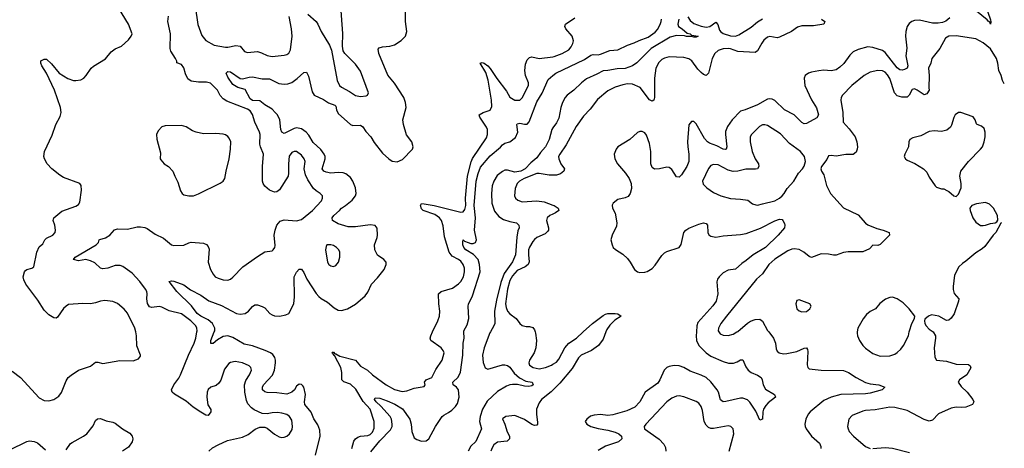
# Model space of a CAD drawing. Header units: inches. Extents: x 1839270 to 1929235, y 762242 to 910350.
# Tile 344 of 362: x 1915651 to 1923683, y 879052 to 882545. Entities that reach past the tile are written whole.
import ezdxf

# ---------------------------------------------------------------- set-up
doc = ezdxf.new("R2010")
doc.units = ezdxf.units.IN
doc.header["$MEASUREMENT"] = 0
for name, color, linetype in [('B9817', 7, 'Continuous'), ('B9818', 7, 'Continuous'), ('B9827', 7, 'Continuous'), ('B9828', 7, 'Continuous')]:
    doc.layers.add(name, color=color, linetype=linetype)

msp = doc.modelspace()

# ---------------------------------------------------------------- linework, layer by layer
at = {"layer": 'B9817', "color": 5}
for points, elevation in [([(1915590, 879681.6), (1915658.4, 879630), (1915810, 879464.2), (1915850, 879441.7), (1915890, 879438.7), (1915930, 879450.3), (1915970, 879476.4), (1915992.7, 879507.3), (1916030, 879603), (1916048, 879630), (1916070.7, 879649.3), (1916132.3, 879687.7), (1916230, 879721.1), (1916270, 879753.4), (1916290, 879754), (1916330, 879743.6), (1916468.2, 879768.2), (1916576.2, 879763.8), (1916619.3, 879780.7), (1916636.4, 879803.6), (1916638, 879810), (1916608.1, 879888.1), (1916605.5, 879970), (1916598.2, 880000)], 660), ([(1917195.1, 879030), (1917224.6, 879055.4), (1917270, 879081.7), (1917345.6, 879114.4), (1917470, 879143.6), (1917514.1, 879165.9), (1917573.2, 879206.8), (1917610, 879223.1), (1917650, 879224.9), (1917670, 879217.1), (1917730, 879168), (1917766.9, 879146.9), (1917790, 879140.5), (1917810, 879142), (1917830, 879150.6), (1917851.1, 879168.9), (1917874.3, 879205.7), (1917878, 879230), (1917870, 879281.2), (1917853.3, 879310), (1917830, 879326.6), (1917790, 879339.7), (1917755.1, 879344.9), (1917710, 879342), (1917670, 879332.6), (1917630, 879335.1), (1917564.9, 879364.9), (1917542.2, 879382.2), (1917513.4, 879413.4), (1917501.3, 879441.3), (1917487.6, 879510), (1917484.8, 879570), (1917495.6, 879604.4), (1917526.9, 879650), (1917543, 879690), (1917537.6, 879710), (1917524.4, 879724.4), (1917468.6, 879748.6), (1917410, 879759.1), (1917370, 879751.2), (1917356.9, 879743.1), (1917321.7, 879698.3), (1917291.4, 879608.6), (1917276.7, 879583.3), (1917254.7, 879565.3), (1917210, 879549.5), (1917188.9, 879531.1), (1917179.5, 879510), (1917177.4, 879470), (1917187.3, 879407.3), (1917210.6, 879369.4), (1917210.5, 879349.5), (1917190, 879319.3), (1917170, 879322), (1917130, 879346.3), (1917066.9, 879386.9), (1917010, 879435.3), (1916913.4, 879493.4), (1916894.5, 879510), (1916889.6, 879530), (1916908, 879570), (1916950, 879624.4), (1916963.5, 879650), (1917027.8, 879812.2), (1917073.7, 879910), (1917088, 879950), (1917096.3, 880000)], 640), ([(1918063.5, 878996.5), (1918102.9, 879150), (1918100.6, 879200.6), (1918083.1, 879243.1), (1918050, 879293.3), (1918027.6, 879347.6), (1917978.6, 879410), (1917975.8, 879430), (1917981.8, 879490), (1917970, 879549.3), (1917960.6, 879560.6), (1917950, 879571.2), (1917930, 879574), (1917910, 879557.6), (1917891.8, 879530), (1917872, 879510), (1917830, 879494.6), (1917750, 879504.3), (1917670, 879506.9), (1917650, 879513.3), (1917631.1, 879530), (1917630.9, 879550), (1917640.7, 879570), (1917712.4, 879647.6), (1917729.3, 879690), (1917739, 879750), (1917738, 879770), (1917732, 879792), (1917715.6, 879815.6), (1917698, 879830), (1917653.6, 879850), (1917550, 879886), (1917481.9, 879901.9), (1917390, 879954.9), (1917350, 879969.2), (1917310, 879962.2), (1917265, 879935), (1917230, 879905.1), (1917210, 879905.2), (1917211.6, 879930), (1917238.1, 880000)], 620), ([(1918360.3, 879050), (1918377.4, 879110), (1918391.1, 879130), (1918410, 879143.9), (1918430, 879150.2), (1918490, 879155.5), (1918510, 879164.4), (1918530, 879182.6), (1918543.5, 879216.5), (1918541.8, 879270), (1918510.9, 879370), (1918453.2, 879433.2), (1918393.7, 879533.7), (1918350, 879573.9), (1918294.8, 879594.8), (1918277.8, 879610), (1918279, 879670), (1918272.1, 879710), (1918222.2, 879802.2), (1918212, 879810), (1918214, 879814), (1918210, 879814), (1918205.7, 879825.7), (1918197.2, 879830), (1918203.9, 879836.1), (1918210, 879835.3), (1918222, 879822), (1918230, 879822), (1918263.5, 879803.5), (1918389.6, 879769.6), (1918430, 879722), (1918487.7, 879687.7), (1918528.7, 879650), (1918639.6, 879570), (1918710, 879531.8), (1918770, 879515.3), (1918810, 879521.4), (1918870, 879542), (1918950, 879556), (1918958, 879570), (1918954.5, 879590), (1918966.6, 879610), (1919013.6, 879630), (1919045.4, 879694.6), (1919098.7, 879770), (1919114, 879830), (1919107, 879850), (1919089.4, 879870), (1919006, 879930), (1918999.5, 879950), (1919004.5, 879970), (1919019.1, 880000)], 580), ([(1918516.6, 879023.4), (1918588, 879112), (1918677.2, 879202.8), (1918688.3, 879230), (1918690.4, 879249.6), (1918684.3, 879290), (1918672.2, 879312.2), (1918596.7, 879396.7), (1918558.5, 879430), (1918546, 879450), (1918550, 879464), (1918590, 879461), (1918650, 879439.8), (1918710.8, 879410.8), (1918773.2, 879373.2), (1918832.8, 879290), (1918844.3, 879250), (1918850.1, 879190), (1918870, 879137.4), (1918890, 879122.6), (1918930, 879111.1), (1918965.7, 879114.3), (1918988.3, 879130), (1919043.7, 879230), (1919097.7, 879310), (1919110, 879322.3), (1919150, 879342.8), (1919176.3, 879363.7), (1919206.4, 879393.6), (1919222, 879418), (1919236.5, 879470), (1919231.5, 879530), (1919215.4, 879550), (1919188.3, 879570), (1919185.8, 879590), (1919229, 879631), (1919246.2, 879673.8), (1919265.9, 879810), (1919269.5, 879910), (1919278, 879950), (1919275.1, 880000)], 560), ([(1919490.7, 880000), (1919486.8, 879993.2), (1919439.1, 879870), (1919427.5, 879810), (1919430.6, 879750.6), (1919448.3, 879708.3), (1919470, 879697.5), (1919590, 879731.1), (1919610, 879733), (1919630, 879728.1), (1919650, 879713.8), (1919685.5, 879665.5), (1919727.4, 879627.4), (1919780.1, 879600.1), (1919832, 879590), (1919840.7, 879570), (1919830, 879562), (1919803.9, 879556.1), (1919770, 879557.3), (1919711.5, 879571.5), (1919670, 879573.4), (1919650, 879568.9), (1919622.6, 879557.4), (1919550, 879514), (1919464.2, 879435.8), (1919426.7, 879370), (1919406.6, 879310), (1919402.5, 879270), (1919417.1, 879210), (1919371.2, 879108.8), (1919331, 879069), (1919309.5, 879030)], 560), ([(1919856.2, 880000), (1919859.5, 879990), (1919867.4, 879930), (1919860.2, 879870), (1919847.7, 879830), (1919810, 879769.3), (1919803.6, 879750), (1919808.6, 879728.6), (1919839.3, 879710), (1919890, 879699.8), (1919939.6, 879710), (1919990, 879730.7), (1920000, 879736.7)], 580), ([(1920000, 879525.8), (1919987.3, 879512.7), (1919907.8, 879450), (1919890, 879423.1), (1919867.9, 879370), (1919866.6, 879326.6), (1919875.9, 879264.1), (1919875.5, 879250), (1919870, 879241.3), (1919850, 879237.6), (1919830, 879245.3), (1919767.9, 879287.9), (1919690, 879318.5), (1919618, 879310), (1919588.3, 879291.7), (1919608.4, 879248.4), (1919627.7, 879187.7), (1919647, 879150), (1919646.4, 879130), (1919628.8, 879111.2), (1919550, 879103.1), (1919519.4, 879080.6), (1919504.2, 879055.8), (1919495.1, 879030)], 580), ([(1916030, 879039), (1916067.1, 879090), (1916079.5, 879100.5), (1916171.5, 879150), (1916199.6, 879170), (1916250, 879236), (1916270, 879278), (1916286.8, 879293.2), (1916310, 879294.8), (1916356.1, 879276.1), (1916410, 879264.9), (1916430, 879256.3), (1916490, 879210.6), (1916550, 879175.5), (1916568.2, 879150), (1916573.7, 879130), (1916570, 879104), (1916538.8, 879061.2), (1916491, 879030)], 640), ([(1915570, 879040.5), (1915710, 879107.7), (1915730, 879113), (1915770, 879106.4), (1915796.7, 879096.7), (1915860.9, 879040.9)], 640)]:
    msp.add_lwpolyline(points, dxfattribs=dict(at, elevation=elevation))
at = {"layer": 'B9818', "color": 5}
for points, elevation in [([(1916598.2, 880000), (1916590.9, 880030), (1916530, 880153.6), (1916504.9, 880184.9), (1916450, 880233.6), (1916409.8, 880249.8), (1916344.6, 880255.4), (1916310, 880250.8), (1916270, 880237.2), (1916230, 880229.8), (1916167.7, 880232.3), (1916050, 880223), (1916030, 880211.6), (1916010, 880191.8), (1915959.9, 880120.1), (1915950, 880112.3), (1915930, 880115.6), (1915890, 880139.1), (1915850, 880178.9), (1915799.7, 880259.7), (1915702.7, 880390), (1915684, 880424), (1915679.7, 880450), (1915689.6, 880490), (1915698.6, 880501.4), (1915710, 880510.4), (1915750, 880519.3), (1915767.9, 880532.1), (1915792.4, 880650), (1915810, 880694), (1915841.2, 880718.8), (1915856.9, 880750), (1915870, 880765.3), (1915923, 880790), (1915941, 880810), (1915943.5, 880830), (1915938, 880870), (1915924.5, 880910), (1915929.5, 880930), (1915995.2, 880984.8), (1916110, 881024.9), (1916130, 881039.3), (1916141.1, 881058.9), (1916155.9, 881155.9), (1916153.2, 881193.2), (1916142, 881210), (1916010, 881258.4), (1915977.7, 881277.7), (1915912.7, 881330), (1915876, 881370), (1915852.7, 881410), (1915849.2, 881430), (1915852.7, 881470), (1915916.1, 881603.9), (1915945.1, 881690), (1915982.7, 881757.3), (1915989.6, 881790), (1915983.6, 881830), (1915935.8, 881970), (1915869.4, 882110), (1915833.2, 882170), (1915824, 882190), (1915824, 882210), (1915850, 882222.8), (1915870, 882222.8), (1915910, 882186.8), (1915973, 882110), (1916045.1, 882065.1), (1916090, 882050.3), (1916110, 882048.8), (1916150, 882054.9), (1916175.1, 882070), (1916194, 882090), (1916234, 882150), (1916252.1, 882167.9), (1916350, 882226.4), (1916397, 882283), (1916430, 882307.2), (1916482, 882330), (1916539.1, 882380.9), (1916561.3, 882410), (1916568, 882430), (1916538.8, 882510), (1916426.6, 882690)], 660), ([(1918001.3, 882590), (1918070, 882531.6), (1918083.9, 882510), (1918109.4, 882449.4), (1918177.8, 882337.8), (1918195.8, 882295.8), (1918241.7, 882050), (1918261.3, 882010), (1918276.5, 881996.5), (1918341.4, 881961.4), (1918390, 881928.7), (1918430, 881918.4), (1918476.2, 881923.8), (1918489.3, 881930.7), (1918497.2, 881950), (1918430, 882125.2), (1918390, 882182), (1918302.9, 882270), (1918291.3, 882291.3), (1918283.6, 882330), (1918288.2, 882431.8), (1918267.1, 882690)], 640), ([(1917238.1, 880000), (1917241.9, 880010), (1917243, 880030), (1917223.6, 880070), (1917190, 880099.9), (1917130, 880129.1), (1917099, 880150), (1917053.6, 880213.6), (1916934, 880330), (1916869.6, 880410.4), (1916890, 880418), (1916910, 880414.9), (1916990, 880385.7), (1917043.6, 880343.6), (1917130, 880299.6), (1917194.1, 880254.1), (1917296.6, 880216.6), (1917420.5, 880150), (1917450, 880145.5), (1917489.8, 880150.2), (1917518.3, 880170), (1917550.9, 880209.1), (1917570, 880220.3), (1917590, 880221.7), (1917630, 880209.1), (1917650, 880196.9), (1917691, 880151), (1917710, 880139.1), (1917731, 880131), (1917770, 880129.4), (1917821.4, 880138.6), (1917846, 880150), (1917888, 880230), (1917893.3, 880286.7), (1917891.4, 880450), (1917910, 880488.9), (1917930, 880511.7), (1917951, 880511), (1917970, 880483.8), (1917993.5, 880430), (1918070, 880314.7), (1918091.3, 880290), (1918110, 880273.8), (1918163.2, 880243.2), (1918216.5, 880196.5), (1918250, 880177.6), (1918275.1, 880175.1), (1918326.6, 880190), (1918390, 880227.6), (1918470, 880296), (1918490, 880324.4), (1918521, 880390), (1918570, 880442), (1918624.1, 880510), (1918640.4, 880550), (1918641.3, 880570), (1918622.9, 880590), (1918570, 880625.7), (1918547.1, 880670), (1918546.4, 880710), (1918567.6, 880770), (1918569.8, 880790), (1918566.3, 880846.3), (1918550, 880867.8), (1918510, 880874.6), (1918390, 880858.1), (1918330, 880858.2), (1918250, 880882.4), (1918202.9, 880910), (1918200.5, 880930), (1918214.8, 880950), (1918260.4, 880990), (1918276.4, 881010), (1918310, 881031), (1918364.3, 881075.7), (1918389.8, 881110), (1918395.4, 881130), (1918390, 881176), (1918369.1, 881230), (1918350, 881259.4), (1918312, 881290), (1918290, 881297.6), (1918250, 881301), (1918190, 881295), (1918150, 881302), (1918131.3, 881311.3), (1918119.8, 881330), (1918142.3, 881410), (1918142.2, 881430), (1918135.8, 881450), (1918106.7, 881486.7), (1918044.4, 881544.4), (1918010, 881604.4), (1917988, 881628), (1917950, 881656.1), (1917910, 881662.9), (1917890, 881658.4), (1917810, 881618.2), (1917790, 881627.6), (1917782, 881650), (1917773.1, 881730), (1917753.4, 881770), (1917736.3, 881790), (1917710, 881815.4), (1917650, 881850.6), (1917610, 881884.6), (1917550, 881888.1), (1917530, 881900.8), (1917490, 881975.2), (1917430, 881992.7), (1917390, 882016.8), (1917350, 882075.6), (1917336.9, 882110), (1917350, 882123.1), (1917370, 882121.5), (1917450, 882066), (1917470, 882064.5), (1917522.4, 882077.6), (1917550, 882079), (1917630, 882062), (1917690, 882062), (1917764.7, 882024.7), (1917810, 882019), (1917837.6, 882022.4), (1917870, 882034.2), (1917914.5, 882065.5), (1917970, 882114.4), (1917990, 882118.8), (1918005.9, 882085.9), (1918036.1, 881956.1), (1918052.9, 881930), (1918130, 881893.6), (1918170, 881868.6), (1918222, 881850), (1918230, 881839.3), (1918235.9, 881810), (1918250, 881781.2), (1918350, 881692.4), (1918370, 881683.2), (1918430, 881686.9), (1918450, 881671.5), (1918474.3, 881634.3), (1918515.6, 881590), (1918543.9, 881543.9), (1918610, 881457.4), (1918661.3, 881410), (1918690, 881392.8), (1918730, 881386.2), (1918774.5, 881405.5), (1918855.1, 881490), (1918862, 881510), (1918849.6, 881550), (1918806, 881606), (1918781.8, 881690), (1918777.1, 881730), (1918803.8, 881830), (1918797.5, 881870), (1918783.5, 881910), (1918708.1, 882028.1), (1918653.2, 882093.2), (1918580.4, 882270), (1918575.1, 882304.9), (1918584.9, 882315.1), (1918610, 882323.7), (1918670, 882329), (1918710, 882340.3), (1918763.3, 882376.7), (1918798, 882410), (1918809.8, 882450.2), (1918799.4, 882530), (1918799.7, 882630)], 620), ([(1917083.4, 882656.6), (1917105, 882505), (1917136.8, 882416.8), (1917170, 882376.9), (1917239, 882339), (1917330, 882321.3), (1917350, 882320.7), (1917414.5, 882334.5), (1917450, 882330.3), (1917486.4, 882286.4), (1917510, 882278.7), (1917590, 882284.9), (1917625.1, 882274.9), (1917670, 882252.9), (1917710, 882246), (1917810, 882255.3), (1917830, 882261.3), (1917847.2, 882272.8), (1917861.3, 882298.7), (1917874.8, 882410), (1917869.8, 882469.8), (1917848.7, 882571.3)], 640), ([(1917096.3, 880000), (1917098, 880010), (1917096.2, 880030), (1917087.7, 880050), (1917047.9, 880090), (1916970, 880147.6), (1916870, 880173.4), (1916810, 880203.2), (1916790, 880208), (1916730, 880198.7), (1916710, 880205.1), (1916693.6, 880233.6), (1916689.8, 880269.8), (1916692.1, 880310), (1916688.6, 880330), (1916678.5, 880350), (1916632.7, 880412.7), (1916570, 880478.9), (1916493.5, 880533.5), (1916470, 880541), (1916430, 880541.7), (1916370, 880520.5), (1916330, 880514), (1916310, 880520.9), (1916264.9, 880564.9), (1916230, 880581.3), (1916190, 880589.6), (1916130, 880580.7), (1916089, 880590), (1916105.2, 880610), (1916276.2, 880710), (1916294.5, 880730), (1916299.3, 880750), (1916305.3, 880754.7), (1916350, 880768.7), (1916387, 880790), (1916426, 880834), (1916450, 880840.3), (1916530, 880839), (1916610, 880856.3), (1916637.2, 880857.2), (1916671.3, 880851.3), (1916690, 880843.1), (1916756.4, 880796.4), (1916823.4, 880763.4), (1916890, 880710.5), (1916910, 880704.4), (1916990, 880707), (1917030, 880727.2), (1917050, 880731.7), (1917150, 880723.6), (1917174.4, 880714.4), (1917190, 880697.3), (1917196.3, 880676.3), (1917189, 880570), (1917208.9, 880510), (1917230, 880470.6), (1917247, 880450), (1917270, 880438.5), (1917310, 880426.3), (1917350, 880422.4), (1917370, 880430.4), (1917390, 880446.4), (1917471.1, 880530), (1917590, 880616.5), (1917650, 880652.4), (1917710, 880662.8), (1917719, 880670), (1917731.7, 880688.3), (1917734.2, 880705.8), (1917727, 880790), (1917734, 880830), (1917749.5, 880870), (1917776.6, 880903.4), (1917810, 880913.4), (1917910, 880906.3), (1917950, 880917.7), (1918041, 880990), (1918114, 881070), (1918121.1, 881090), (1918120.7, 881110), (1918102, 881130), (1918070, 881149.7), (1918049, 881169), (1918001.3, 881241.3), (1917982, 881282), (1917970.8, 881329.2), (1917978.7, 881390), (1917972.9, 881410), (1917950, 881441.3), (1917910, 881471), (1917890, 881472.4), (1917870, 881463.6), (1917850, 881432), (1917842.8, 881370), (1917845.1, 881294.9), (1917841.1, 881270), (1917770, 881159.5), (1917750, 881143.6), (1917730, 881140.5), (1917690, 881154.7), (1917650, 881189.7), (1917637.3, 881210), (1917633.1, 881230), (1917631.4, 881350), (1917640.2, 881450), (1917614.8, 881510), (1917610.7, 881530), (1917613.8, 881610), (1917608.5, 881630), (1917568.7, 881710), (1917550, 881773.3), (1917530, 881802.6), (1917510, 881817.2), (1917342.3, 881882.3), (1917310, 881900.4), (1917287.1, 881927.1), (1917264.8, 881970), (1917206.8, 882026.8), (1917176.4, 882036.4), (1917110, 882035.3), (1917050, 882043.5), (1917022.1, 882062.1), (1917003.3, 882103.3), (1916990, 882152), (1916970, 882179.5), (1916934, 882194), (1916934, 882206), (1916922, 882230), (1916883.5, 882290), (1916879.8, 882310), (1916881.6, 882430), (1916859.8, 882530), (1916866.1, 882573.9)], 640), ([(1919019.1, 880000), (1919063, 880090), (1919076.9, 880130), (1919079.2, 880170), (1919070.9, 880230), (1919067.6, 880310), (1919089.3, 880330), (1919182.5, 880357.5), (1919230, 880391.3), (1919250, 880411.6), (1919270.9, 880449.1), (1919279.1, 880490), (1919279.4, 880519.4), (1919270, 880549.6), (1919250, 880576.4), (1919230, 880592.1), (1919178.6, 880618.6), (1919154, 880650), (1919115.5, 880775.5), (1919105.6, 880865.6), (1919093.4, 880910), (1919076.8, 880930), (1919037.5, 880957.5), (1918943.1, 880990), (1918930, 881005.1), (1918919.8, 881030), (1918930, 881046.7), (1918950, 881045.4), (1919033, 881030), (1919250, 880977.5), (1919270, 880980.3), (1919282.7, 880997.3), (1919289.2, 881030), (1919288.1, 881090), (1919304.3, 881270), (1919333.7, 881386.3), (1919346, 881414), (1919457.8, 881582.2), (1919468.3, 881610), (1919466.6, 881650), (1919459, 881670), (1919403.6, 881750), (1919399.3, 881770), (1919432.3, 881787.7), (1919490, 881808.7), (1919503, 881837), (1919500.4, 881890), (1919473.1, 882053.1), (1919454.5, 882114.5), (1919408.2, 882191.8), (1919424.4, 882195.6), (1919439.1, 882190), (1919470, 882168.7), (1919490, 882146.3), (1919544.7, 882064.7), (1919622.8, 881962.8), (1919650, 881913.7), (1919690, 881888.9), (1919730.9, 881889.1), (1919750, 881907.7), (1919801.7, 882010), (1919802.3, 882030), (1919778.5, 882090), (1919770.7, 882130), (1919776.5, 882183.5), (1919790, 882218.4), (1919810, 882237), (1919830, 882242), (1919890, 882228.9), (1920000, 882243.6)], 580), ([(1919275.1, 880000), (1919274.5, 880010), (1919301.7, 880058.3), (1919315.8, 880110), (1919309.1, 880210), (1919312, 880228), (1919344.4, 880295.6), (1919406.6, 880490), (1919402.4, 880550), (1919392, 880590), (1919352.5, 880632.5), (1919291.6, 880670), (1919273.6, 880690), (1919265.7, 880710), (1919265, 880735), (1919270, 880750.5), (1919280.7, 880740.7), (1919308.4, 880728.4), (1919330, 880721.2), (1919350, 880720.7), (1919370.5, 880729.5), (1919378.6, 880750), (1919361.9, 880830), (1919368.6, 880931.4), (1919359.4, 881030), (1919374.4, 881230), (1919390, 881293.1), (1919410, 881342.4), (1919490, 881435.4), (1919573.8, 881506.2), (1919590, 881525.3), (1919610, 881540.3), (1919650, 881550.3), (1919694.8, 881585.2), (1919713.7, 881630), (1919706, 881690), (1919710, 881697.1), (1919730, 881700.8), (1919770, 881692.9), (1919790, 881694.4), (1919807.6, 881712.4), (1919870, 881876.1), (1919913.6, 881946.4), (1919963.3, 882056.7), (1919999.1, 882090), (1920000, 882090.7)], 560), ([(1920000, 881663.1), (1919990.7, 881650), (1919970.4, 881570), (1919940.2, 881510), (1919898.4, 881461.6), (1919870, 881419.8), (1919821.6, 881378.4), (1919775.3, 881330), (1919739.2, 881310), (1919690, 881303.2), (1919630, 881319.4), (1919610, 881317.9), (1919590.9, 881309.1), (1919545.7, 881274.3), (1919519.5, 881230), (1919506, 881190), (1919499.1, 881130), (1919503.8, 881050), (1919524.3, 880984.3), (1919561, 880941), (1919597.9, 880917.9), (1919650, 880899.7), (1919702.8, 880890), (1919722, 880870), (1919725.5, 880850), (1919715.9, 880824.1), (1919706.8, 880773.2), (1919696.3, 880630), (1919670, 880571.3), (1919603.7, 880476.3), (1919576.8, 880403.2), (1919541.7, 880258.3), (1919525.7, 880170), (1919526.2, 880070), (1919519.4, 880050), (1919490.7, 880000)], 560), ([(1920000, 881278), (1919970, 881278.4), (1919890, 881292.3), (1919870, 881290.7), (1919767.2, 881250), (1919728.9, 881230), (1919710.3, 881210), (1919694, 881170), (1919686.4, 881110), (1919696.3, 881090), (1919714.7, 881074.7), (1919750, 881062), (1919870, 881068.8), (1919930, 881059.6), (1920000, 881034.7)], 580), ([(1920000, 880960.8), (1919974.9, 880950), (1919953.8, 880930), (1919949.2, 880910), (1919963.9, 880850), (1919963.9, 880830), (1919959.1, 880820.9), (1919938.6, 880801.4), (1919869, 880770), (1919850, 880754.8), (1919836.3, 880736.3), (1919810, 880692.6), (1919802.8, 880670), (1919801.5, 880630), (1919807, 880573), (1919799.6, 880550), (1919774.4, 880530), (1919710, 880502.3), (1919670, 880458), (1919650, 880420.9), (1919631.7, 880350), (1919615.1, 880230), (1919619.3, 880199.3), (1919630.8, 880170.8), (1919650, 880149.1), (1919702, 880110), (1919730.2, 880070.3), (1919750, 880052.7), (1919783.9, 880043.9), (1919810, 880044.4), (1919835.8, 880035.8), (1919850, 880018.8), (1919856.2, 880000)], 580)]:
    msp.add_lwpolyline(points, dxfattribs=dict(at, elevation=elevation))
for points, elevation in [([(1916970, 881682.4), (1916838.5, 881681.5), (1916810, 881672.7), (1916779.9, 881640.1), (1916768, 881610), (1916770.5, 881570.5), (1916799.8, 881459.8), (1916798, 881410), (1916802, 881402), (1916830.9, 881370.9), (1916864.7, 881350), (1916901, 881310), (1916916, 881270), (1916942.5, 881222.5), (1916964, 881150), (1916976, 881130), (1916990, 881118.8), (1917030, 881110.7), (1917070, 881110.7), (1917110, 881126.8), (1917287.2, 881212.8), (1917311.5, 881228.5), (1917326, 881250), (1917335.6, 881310), (1917360.5, 881410), (1917369.8, 881490), (1917372.4, 881550), (1917360.4, 881580.4), (1917350, 881594), (1917330, 881607.3), (1917310, 881613), (1917250, 881618), (1917150, 881616.2), (1917090, 881627.8), (1917060.1, 881640.1), (1917010, 881671.6)], 660), ([(1918188.4, 880711.6), (1918158, 880710), (1918150, 880698), (1918147, 880670), (1918161.6, 880570), (1918174, 880550), (1918190, 880538), (1918210, 880534), (1918230, 880542.8), (1918251.2, 880568.8), (1918263.6, 880610), (1918263.6, 880650), (1918255.6, 880670), (1918235.1, 880690), (1918210, 880704.2)], 640)]:
    msp.add_lwpolyline(points, close=True, dxfattribs=dict(at, elevation=elevation))
at = {"layer": 'B9827', "color": 5}
for points, elevation in [([(1920433.2, 880000), (1920410, 879942), (1920372.4, 879890), (1920315.2, 879850), (1920230, 879809.9), (1920210, 879789.8), (1920156.7, 879703.3), (1920056.1, 879583.9), (1920000, 879525.8)], 580), ([(1920000, 879736.7), (1920030, 879754.4), (1920050, 879777.4), (1920098.5, 879870), (1920130, 879908.6), (1920193.6, 879950), (1920248.2, 880000)], 580), ([(1921171.5, 880000), (1921170.2, 879970), (1921173.4, 879930), (1921191.1, 879890), (1921250, 879831.1), (1921290, 879803.5), (1921390, 879758.8), (1921434.1, 879745.9), (1921474.1, 879745.9), (1921503.9, 879756.1), (1921530, 879772.4), (1921550, 879774), (1921575.5, 879715.5), (1921593.7, 879690), (1921617.1, 879670), (1921670, 879648.9), (1921699.3, 879630), (1921708.7, 879610), (1921716.5, 879570), (1921734.1, 879534.1), (1921807.3, 879490), (1921817.3, 879470), (1921758, 879422), (1921738.9, 879401.1), (1921719.1, 879370), (1921712.4, 879350), (1921710.4, 879289.6), (1921690, 879282), (1921656.1, 879356.1), (1921607.8, 879427.8), (1921588.3, 879448.3), (1921550, 879460.8), (1921530, 879460.8), (1921412.3, 879432.3), (1921390, 879431.1), (1921368.4, 879448.4), (1921352.4, 879510), (1921342, 879530), (1921290, 879594.6), (1921250, 879629), (1921210, 879648.4), (1921120.2, 879680.2), (1921067.8, 879710), (1921030, 879724.6), (1920990, 879728.1), (1920950, 879718.4), (1920930.2, 879709.8), (1920907.2, 879690), (1920872.8, 879610), (1920856.5, 879583.5), (1920754.3, 879510), (1920709.1, 879430), (1920670, 879387.8), (1920603.6, 879356.4), (1920490, 879324.1), (1920450, 879320.2), (1920390, 879326.6), (1920337.4, 879322.6), (1920306.9, 879313.1), (1920276.4, 879290), (1920263.8, 879270), (1920276.4, 879250), (1920310.8, 879230.8), (1920370, 879213.2), (1920450, 879200.1), (1920510, 879183.5), (1920539, 879170), (1920560.9, 879150), (1920564.2, 879130), (1920534.5, 879105.5), (1920430, 879069.2), (1920370, 879035)], 620), ([(1921355.3, 880000), (1921365.2, 879985.2), (1921390, 879973.1), (1921430, 879971.6), (1921470, 879983.6), (1921501.2, 880000)], 640), ([(1921761.2, 880000), (1921800.3, 879950), (1921815.3, 879910), (1921821.8, 879861.8), (1921830, 879844.9), (1921847.3, 879830), (1921882.2, 879822.2), (1921910, 879824), (1921990, 879842), (1922050, 879867), (1922070, 879870.4), (1922078.5, 879858.5), (1922081.4, 879841.4), (1922073.5, 879733.5), (1922079.1, 879710), (1922090, 879699.1), (1922190, 879687.8), (1922370, 879685.2), (1922413, 879670), (1922474.4, 879630), (1922550, 879588.9), (1922590, 879578.5), (1922658.8, 879570), (1922707.3, 879550), (1922686, 879530), (1922590, 879502.7), (1922550, 879497), (1922350, 879490.5), (1922270.1, 879469.9), (1922210, 879440.8), (1922098, 879350), (1922082.6, 879330), (1922062.6, 879290), (1922054.6, 879250), (1922058.3, 879230), (1922066.5, 879210), (1922109.1, 879150), (1922174.7, 879094.7), (1922186.4, 879066.4), (1922186.4, 879050)], 640), ([(1923102.5, 880000), (1923120.5, 879970), (1923121.6, 879950), (1923110.4, 879870), (1923115.8, 879795.8), (1923130, 879770.7), (1923210, 879763.2), (1923290, 879738.7), (1923390, 879734), (1923405.4, 879725.4), (1923410, 879708), (1923376.3, 879650), (1923318, 879610), (1923306.8, 879590), (1923330, 879554.8), (1923379.1, 879510), (1923425.5, 879450), (1923433.4, 879430), (1923422.8, 879410), (1923370, 879386.9), (1923330, 879383.5), (1923290, 879386.6), (1923250, 879379.7), (1923147.1, 879332.9), (1923097.6, 879282.4), (1923070, 879274), (1923030, 879287.8), (1922890, 879361), (1922790, 879384.2), (1922750, 879388.7), (1922630, 879364.4), (1922550, 879360.4), (1922530, 879355.4), (1922441.7, 879318.3), (1922413.4, 879290), (1922404.9, 879230), (1922408, 879210), (1922418, 879190), (1922452.7, 879150), (1922550, 879066.5), (1922590, 879051.4)], 660), ([(1922483.4, 880000), (1922482, 879990), (1922484.9, 879970), (1922501.6, 879930), (1922528.4, 879890), (1922550, 879868.4), (1922610, 879824.4), (1922670, 879803.8), (1922750, 879806.4), (1922790, 879820.5), (1922810, 879833.4), (1922839.1, 879860.9), (1922859.3, 879890), (1922901.2, 879970), (1922907.3, 880000)], 660), ([(1921439.1, 879030), (1921476.4, 879170), (1921471.1, 879210), (1921452.3, 879230), (1921430, 879236), (1921310, 879213.5), (1921290, 879214.6), (1921270, 879222.4), (1921250, 879241.1), (1921234.6, 879270), (1921221.4, 879361.4), (1921210, 879394), (1921190, 879421.1), (1921170, 879433.3), (1921070, 879471.7), (1921030, 879479.3), (1921010, 879476.5), (1920970, 879460.3), (1920929.2, 879430), (1920758, 879250), (1920745.5, 879230), (1920748.2, 879210), (1920867.2, 879127.2), (1920906.8, 879086.8), (1920918.5, 879058.5), (1920922.2, 879030)], 640), ([(1922610, 879049.2), (1922710, 879058.5), (1922770, 879054), (1922910, 879017.7)], 660)]:
    msp.add_lwpolyline(points, dxfattribs=dict(at, elevation=elevation))
at = {"layer": 'B9828', "color": 5}
for points, elevation in [([(1923527.4, 882670), (1923570, 882544.7), (1923573.3, 882526.7), (1923570.3, 882509.7), (1923565.6, 882525.6), (1923550, 882532.3), (1923543.6, 882543.6), (1923456, 882616)], 620), ([(1920000, 882243.6), (1920010, 882244.9), (1920077.6, 882270), (1920130, 882300.2), (1920150, 882323.8), (1920163.1, 882350), (1920168.1, 882371.9), (1920157.3, 882410), (1920105.4, 882470), (1920098.3, 882490), (1920104.7, 882510), (1920178.5, 882561.5)], 580), ([(1922191, 882550), (1922218, 882530), (1922211.3, 882510), (1922125.7, 882494.3), (1922030, 882495.3), (1921996.7, 882483.3), (1921947.2, 882450), (1921850, 882402.6), (1921830, 882398.4), (1921770, 882409.2), (1921750, 882403.2), (1921722.5, 882377.5), (1921705.5, 882354.5), (1921669.2, 882290.8), (1921650, 882278.3), (1921510, 882286.5), (1921450, 882309), (1921430, 882311.8), (1921390, 882307.3), (1921350, 882293.6), (1921322.6, 882270), (1921298.8, 882230), (1921271.3, 882110), (1921250, 882089.6), (1921230, 882097.7), (1921210, 882114), (1921182.8, 882142.8), (1921132.9, 882210), (1921110, 882226.4), (1921070, 882236), (1920950, 882243.8), (1920910, 882232.1), (1920890, 882220.4), (1920864.2, 882195.8), (1920841.1, 882150), (1920829.2, 882070), (1920829.2, 881910.8), (1920823.7, 881890), (1920810, 881882.2), (1920790, 881892.9), (1920711.6, 881991.6), (1920650, 882019.8), (1920610, 882022.8), (1920570, 882014.6), (1920510, 881994.6), (1920450, 881966.8), (1920365.8, 881894.2), (1920304.9, 881815.1), (1920250, 881759.8), (1920190, 881674.8), (1920110, 881525.1), (1920056.2, 881450), (1920046.9, 881430), (1920048, 881410), (1920066.2, 881370), (1920096.5, 881330), (1920090.4, 881310), (1920063.7, 881290), (1920030, 881277.5), (1920000, 881278)], 580), ([(1920000, 882090.7), (1920025.3, 882110), (1920257.8, 882222.2), (1920310, 882254.9), (1920330, 882261.6), (1920370, 882259.3), (1920390, 882263.8), (1920465.8, 882294.2), (1920530, 882299.3), (1920610, 882336.5), (1920664.1, 882355.9), (1920703.2, 882376.8), (1920777.5, 882402.5), (1920835.6, 882444.4), (1920854.5, 882465.5), (1920874.9, 882505.1), (1920884.7, 882530), (1920886.6, 882550)], 560), ([(1921027.3, 882550), (1921020.2, 882510), (1921025.7, 882490), (1921056.5, 882470), (1921095.4, 882435.4), (1921121, 882430), (1921130, 882418), (1921184.7, 882410), (1921170, 882403.7), (1921150, 882402.9), (1921130, 882407.6), (1921090, 882407.8), (1921074, 882414), (1921010, 882417.7), (1920958.2, 882401.8), (1920803.6, 882310), (1920686.7, 882193.3), (1920650.3, 882170), (1920590, 882147.8), (1920524.7, 882144.7), (1920449.9, 882129.9), (1920410, 882129), (1920359.5, 882100.5), (1920276, 882064), (1920233, 882030), (1920170.5, 881970), (1920117.3, 881930), (1920102, 881910), (1920079.1, 881870), (1920064.9, 881830), (1920050, 881742), (1920030, 881705.2), (1920000, 881663.1)], 560), ([(1923239.6, 882560.4), (1923205.8, 882534.2), (1923178.3, 882521.7), (1923144.1, 882515.9), (1923097.1, 882517.1), (1922990, 882541.3), (1922950, 882538.5), (1922927.9, 882530), (1922906.4, 882513.6), (1922890.2, 882490), (1922878.9, 882450), (1922877.7, 882410), (1922887.2, 882312.8), (1922880.9, 882250), (1922895.7, 882170), (1922890.1, 882149.9), (1922870, 882138.9), (1922850, 882133.6), (1922830, 882135.8), (1922810, 882154.2), (1922710, 882277), (1922690, 882293.6), (1922610, 882317.8), (1922570, 882324.2), (1922490, 882302.9), (1922450, 882282.4), (1922423.9, 882256.1), (1922373, 882187), (1922342.2, 882157.8), (1922310, 882136.8), (1922270, 882129.1), (1922210, 882132.7), (1922170, 882128.9), (1922110, 882118.7), (1922085.5, 882110), (1922059.5, 882090), (1922050.3, 882070), (1922056.5, 882010), (1922110, 881892.4), (1922150, 881825.7), (1922168.2, 881770), (1922154.4, 881745.6), (1922070, 881698.2), (1922050, 881697.6), (1922030, 881707.7), (1921970, 881769.8), (1921889.9, 881809.9), (1921810, 881887.2), (1921790, 881898.2), (1921770, 881900.7), (1921750, 881897), (1921670, 881851.8), (1921570, 881810.8), (1921530, 881799.3), (1921463.9, 881730), (1921424.9, 881675.1), (1921410, 881633.2), (1921407.7, 881610), (1921418.5, 881510), (1921414.4, 881490), (1921410, 881487.2), (1921390, 881489.9), (1921337, 881517), (1921278.5, 881538.5), (1921261, 881550), (1921236.8, 881576.8), (1921170, 881696.9), (1921150, 881715.4), (1921130, 881714.7), (1921110, 881688.7), (1921098.5, 881550), (1921100.2, 881510), (1921110.9, 881450), (1921110.2, 881390), (1921093.8, 881350), (1921050, 881282), (1921030, 881261.1), (1921010, 881264.7), (1920970, 881324.4), (1920950, 881341.4), (1920930, 881344.1), (1920870, 881330.7), (1920830, 881327.2), (1920810, 881339.5), (1920799.3, 881370), (1920799.5, 881470), (1920790, 881535.1), (1920764.1, 881604.1), (1920750, 881622), (1920730, 881634.5), (1920710, 881635.1), (1920690, 881626.3), (1920628.7, 881570), (1920530.3, 881510), (1920515.6, 881490), (1920500.9, 881450), (1920506.3, 881410), (1920527.6, 881370), (1920594.2, 881294.2), (1920623.1, 881250), (1920638.3, 881210), (1920640.7, 881170), (1920631.7, 881128.3), (1920614.6, 881105.4), (1920590, 881093.3), (1920530, 881079.2), (1920492, 881050), (1920485.4, 881034.6), (1920486, 881010), (1920507.4, 880967.4), (1920522.3, 880890), (1920518.6, 880861.4), (1920483.1, 880790), (1920474.6, 880750), (1920483.6, 880710), (1920493.4, 880690), (1920511.1, 880671.1), (1920570, 880635.5), (1920610, 880598), (1920631.1, 880570), (1920665, 880510), (1920690, 880489.3), (1920710, 880484), (1920750, 880486.8), (1920770, 880492.7), (1920810, 880516.9), (1920835.7, 880544.3), (1920890, 880624), (1920910, 880643.9), (1920930, 880655.2), (1921031.1, 880690), (1921046.3, 880713.7), (1921067.8, 880810), (1921084, 880830), (1921110, 880845.8), (1921190, 880880.2), (1921230, 880890.2), (1921250, 880885.3), (1921260.8, 880870), (1921264, 880810), (1921273.1, 880793.1), (1921290, 880781.3), (1921330, 880772), (1921390, 880784.1), (1921530, 880793.8), (1921576.8, 880803.2), (1921693.3, 880846.7), (1921810, 880906.5), (1921850, 880920.3), (1921870, 880917.4), (1921875.8, 880910), (1921890, 880884.9), (1921893.4, 880870), (1921890, 880848.2), (1921839.6, 880790), (1921735.2, 880690), (1921634, 880630), (1921577.9, 880582.1), (1921541.6, 880558.4), (1921490, 880511), (1921430, 880504.7), (1921390, 880483.1), (1921356, 880450), (1921342.8, 880430), (1921336.9, 880410), (1921345.5, 880310), (1921331.3, 880250), (1921305.5, 880214.5), (1921182, 880078), (1921173.8, 880050), (1921171.5, 880000)], 620), ([(1921101.3, 882570), (1921119.4, 882539.4), (1921150, 882515), (1921210, 882491.6), (1921250, 882484.1), (1921279.8, 882490), (1921330, 882525.8), (1921345, 882505), (1921360.6, 882460.6), (1921370, 882447.3), (1921390, 882432.1), (1921450, 882415.1), (1921490, 882412), (1921518.5, 882421.5), (1921616.8, 882483.2), (1921670, 882526.9), (1921710, 882552)], 580), ([(1923682.9, 882023.1), (1923669.3, 882049.3), (1923658.4, 882090), (1923637.9, 882130), (1923630.5, 882190), (1923619.4, 882230), (1923570, 882306.9), (1923510, 882355.4), (1923450, 882389.7), (1923290, 882414.8), (1923230, 882411), (1923204.4, 882395.6), (1923157.6, 882310), (1923092.7, 882230), (1923084, 882190), (1923064.7, 882150), (1923070.4, 882090), (1923066.8, 881990), (1923070.7, 881970), (1923050, 881941.2), (1923030, 881933.2), (1922971.7, 881971.7), (1922950, 881980.9), (1922930, 881976), (1922906.7, 881930), (1922890, 881913.3), (1922846.5, 881913.5), (1922810, 881923.7), (1922787.1, 881950), (1922750, 882066.9), (1922730, 882095.3), (1922710, 882118.3), (1922690, 882129.7), (1922651, 882131), (1922590, 882118), (1922538.4, 882090), (1922440.3, 882010), (1922364, 881930), (1922353.4, 881910), (1922350.4, 881889.6), (1922366.7, 881790), (1922368.2, 881710), (1922416.9, 881656.9), (1922465.8, 881590), (1922480.8, 881550), (1922486, 881510), (1922483.7, 881490), (1922473.8, 881466.2), (1922450, 881447.1), (1922390, 881446), (1922310, 881432.9), (1922270, 881438.4), (1922250, 881435.3), (1922235.3, 881404.7), (1922190.8, 881350), (1922186.8, 881330), (1922190.7, 881310.7), (1922210, 881282), (1922233.5, 881193.5), (1922264, 881130), (1922370, 881010.7), (1922490, 880955.3), (1922550, 880888), (1922570, 880874.4), (1922643.5, 880843.5), (1922696, 880830), (1922744.7, 880810), (1922746.8, 880790), (1922670, 880712), (1922650, 880704), (1922610, 880708.7), (1922582.4, 880677.6), (1922530, 880653.6), (1922410, 880654.5), (1922370, 880647.8), (1922310, 880627.3), (1922290, 880625.1), (1922250, 880635.6), (1922190, 880636.9), (1922110, 880608.4), (1922090, 880614), (1922048, 880650), (1922010, 880671.6), (1921970, 880678.2), (1921950, 880675.7), (1921917.2, 880662.8), (1921810, 880594.8), (1921761.2, 880550), (1921710, 880474.8), (1921661.8, 880430), (1921418, 880130), (1921371.4, 880070), (1921350.3, 880030), (1921349.1, 880009.1), (1921355.3, 880000)], 640), ([(1920000, 881034.7), (1920010.8, 881030.8), (1920042.6, 881010), (1920050.3, 880990), (1920021.6, 880970), (1920000, 880960.8)], 580), ([(1923659.2, 880890.1), (1923654, 880886), (1923613.4, 880810), (1923592.1, 880787.9), (1923523.8, 880696.2), (1923502.5, 880677.5), (1923450, 880645.1), (1923370, 880578), (1923340.9, 880559.1), (1923310.7, 880530), (1923277.2, 880462.8), (1923266, 880370), (1923266.1, 880346.1), (1923273.7, 880313.7), (1923310.6, 880270), (1923310.5, 880250), (1923272.8, 880147.2), (1923248.1, 880111.9), (1923230, 880097.2), (1923210, 880093.2), (1923149.1, 880129.1), (1923090, 880141.2), (1923064.7, 880130), (1923035.3, 880104.7), (1923031, 880090), (1923034.8, 880070), (1923046.8, 880050), (1923070, 880022.8), (1923101.6, 880001.6), (1923102.5, 880000)], 660), ([(1922907.3, 880000), (1922909.3, 880010), (1922929.3, 880070), (1922949.3, 880110), (1922953.2, 880130), (1922907.8, 880190), (1922858.6, 880238.6), (1922810, 880271.2), (1922770, 880283.5), (1922750, 880282.4), (1922713.3, 880266.7), (1922667.6, 880232.4), (1922631.4, 880188.6), (1922590, 880167.6), (1922558.7, 880141.3), (1922531.6, 880108.5), (1922487.7, 880030), (1922483.4, 880000)], 660), ([(1920248.2, 880000), (1920324.7, 880070), (1920410, 880133.2), (1920430, 880145.8), (1920449, 880150), (1920510, 880151.1), (1920530, 880148), (1920557.3, 880130), (1920504.8, 880095.2), (1920464.2, 880055.8), (1920440.9, 880019.1), (1920433.2, 880000)], 580), ([(1921501.2, 880000), (1921510, 880004.7), (1921587.7, 880072.3), (1921612.3, 880087.7), (1921650, 880102), (1921690, 880103.6), (1921710, 880088.4), (1921751.9, 880011.9), (1921761.2, 880000)], 640)]:
    msp.add_lwpolyline(points, dxfattribs=dict(at, elevation=elevation))
for points, elevation in [([(1923310, 881789.2), (1923280.7, 881770), (1923270, 881748), (1923253.2, 881686.8), (1923242.8, 881670), (1923214.9, 881645.1), (1923170, 881633.6), (1923110, 881640.5), (1923070, 881634.3), (1923002, 881598), (1922936.2, 881583.8), (1922913.4, 881570), (1922903, 881550), (1922902.4, 881510), (1922872, 881450), (1922866.7, 881430), (1922876.3, 881410), (1922890, 881399.3), (1922952.1, 881372.1), (1923024.7, 881330), (1923050, 881302), (1923070, 881262), (1923118, 881190), (1923130, 881181), (1923170, 881166.8), (1923190, 881166), (1923214.4, 881154.4), (1923230, 881146), (1923270, 881111), (1923290, 881104.7), (1923310, 881122), (1923330, 881174), (1923332.3, 881210), (1923320.9, 881270), (1923329.3, 881310), (1923389.5, 881390.5), (1923489, 881490), (1923504, 881510), (1923519.3, 881550), (1923527, 881590), (1923527, 881630), (1923518, 881658), (1923497.6, 881677.6), (1923462, 881690), (1923456, 881696), (1923445.2, 881730), (1923430, 881754), (1923329.1, 881789.1)], 660), ([(1921730, 881689.7), (1921710, 881687.4), (1921685.5, 881674.5), (1921619.6, 881610), (1921610.3, 881590), (1921609.2, 881550), (1921626.5, 881470), (1921650, 881410.4), (1921676.9, 881370), (1921681.1, 881350), (1921669.1, 881330.9), (1921653.7, 881326.3), (1921573.6, 881326.4), (1921510, 881312), (1921470, 881308), (1921430, 881319.3), (1921350, 881362.2), (1921310, 881366.2), (1921290, 881356.9), (1921270, 881331.6), (1921220.3, 881230), (1921226, 881206), (1921255.8, 881175.8), (1921310, 881137.6), (1921370, 881110.3), (1921449.2, 881089.2), (1921530, 881083.6), (1921590, 881073.1), (1921630, 881045.5), (1921655.3, 881035.3), (1921670, 881033.7), (1921710, 881044), (1921810, 881069.2), (1921849.6, 881090), (1921870.6, 881109.4), (1921888.2, 881130), (1921911.5, 881170), (1921965.1, 881230), (1922004.8, 881295.2), (1922037.2, 881330), (1922049.5, 881350.5), (1922060.9, 881390), (1922052, 881430), (1922020.9, 881470), (1921930, 881535.8), (1921856.2, 881616.2), (1921750, 881683.1)], 640), ([(1923530, 881055.1), (1923455.2, 881044.8), (1923418, 881030), (1923401, 881010), (1923404, 880990), (1923426.7, 880930), (1923450, 880895.5), (1923490, 880868.4), (1923510, 880868.2), (1923530, 880870.4), (1923570, 880884.9), (1923609.3, 880890.7), (1923623.1, 880896.9), (1923629.2, 880910.8), (1923626.6, 880950), (1923595.1, 881010), (1923562, 881042)], 660), ([(1922010, 880262), (1921990, 880258), (1921981, 880230), (1921991.3, 880190), (1922010, 880171.3), (1922030, 880164), (1922070, 880167.3), (1922097.2, 880190), (1922108.7, 880210), (1922095.3, 880230)], 660)]:
    msp.add_lwpolyline(points, close=True, dxfattribs=dict(at, elevation=elevation))

doc.saveas('drawing.dxf')
